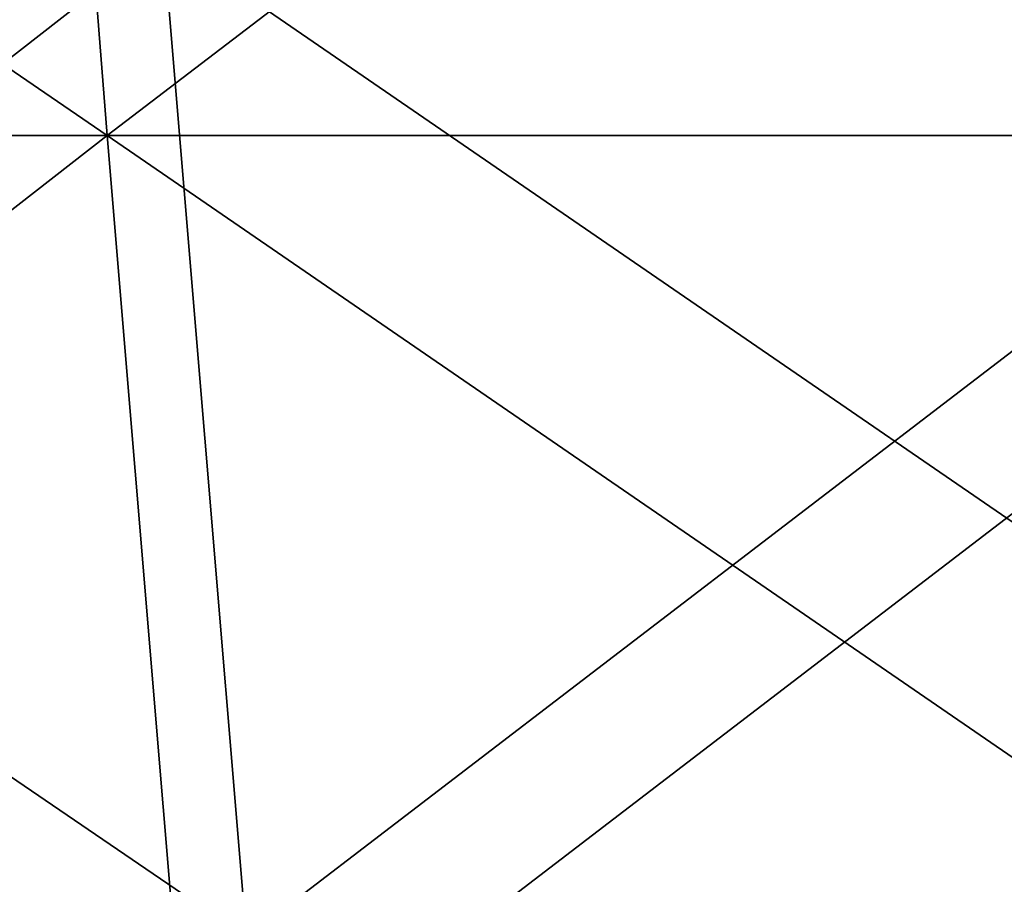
# Model space of a CAD drawing. Header units: millimetres. Extents: x -250 to 250, y -45 to 4150.
# Tile 488 of 656: x -34.33 to -29.58, y 4029.62 to 4033.79. Entities that reach past the tile are written whole.
import ezdxf

# ---------------------------------------------------------------- set-up
doc = ezdxf.new("R2010")
doc.units = ezdxf.units.MM
doc.header["$LTSCALE"] = 81.481481
for name, color, linetype in [('19', 7, 'CONTINUOUS'), ('20', 7, 'CONTINUOUS'), ('21', 7, 'CONTINUOUS'), ('22', 7, 'CONTINUOUS')]:
    doc.layers.add(name, color=color, linetype=linetype)

msp = doc.modelspace()

# ---------------------------------------------------------------- linework, layer by layer
at = {"layer": '19', "color": 251, "linetype": 'Continuous', "true_color": 0x504f50}
for points in [[(-34.2954, 4038.1448, -220.9349), (-40.6189, 4033.2334, -217.2917), (-41.0829, 4038.1448, -219.774), (-34.2954, 4038.1448, -220.9349)], [(-33.9081, 4033.2334, -218.4395), (-40.6189, 4033.2334, -217.2917), (-34.2954, 4038.1448, -220.9349), (-33.9081, 4033.2334, -218.4395)], [(-27.4755, 4038.1448, -221.8862), (-33.9081, 4033.2334, -218.4395), (-34.2954, 4038.1448, -220.9349), (-27.4755, 4038.1448, -221.8862)], [(-27.1651, 4033.2334, -219.3801), (-33.9081, 4033.2334, -218.4395), (-27.4755, 4038.1448, -221.8862), (-27.1651, 4033.2334, -219.3801)], [(-33.9081, 4033.2334, -218.4395), (-40.135, 4028.3791, -214.7034), (-40.6189, 4033.2334, -217.2917), (-33.9081, 4033.2334, -218.4395)], [(-33.5042, 4028.3791, -215.8375), (-40.135, 4028.3791, -214.7034), (-33.9081, 4033.2334, -218.4395), (-33.5042, 4028.3791, -215.8375)], [(-27.1651, 4033.2334, -219.3801), (-33.5042, 4028.3791, -215.8375), (-33.9081, 4033.2334, -218.4395), (-27.1651, 4033.2334, -219.3801)], [(-26.8416, 4028.3791, -216.7669), (-33.5042, 4028.3791, -215.8375), (-27.1651, 4033.2334, -219.3801), (-26.8416, 4028.3791, -216.7669)]]:
    msp.add_3dface(points, dxfattribs=at)
at = {"layer": '20', "color": 251, "linetype": 'Continuous', "true_color": 0x504f50}
for points in [[(-40.6189, 4033.2334, 217.2917), (-33.9081, 4033.2334, 218.4395), (-41.0829, 4038.1448, 219.774), (-40.6189, 4033.2334, 217.2917)], [(-41.0829, 4038.1448, 219.774), (-33.9081, 4033.2334, 218.4395), (-34.2954, 4038.1448, 220.9349), (-41.0829, 4038.1448, 219.774)], [(-33.9081, 4033.2334, 218.4395), (-27.1651, 4033.2334, 219.3801), (-34.2954, 4038.1448, 220.9349), (-33.9081, 4033.2334, 218.4395)], [(-34.2954, 4038.1448, 220.9349), (-27.1651, 4033.2334, 219.3801), (-27.4755, 4038.1448, 221.8862), (-34.2954, 4038.1448, 220.9349)], [(-40.135, 4028.3791, 214.7034), (-33.5042, 4028.3791, 215.8375), (-40.6189, 4033.2334, 217.2917), (-40.135, 4028.3791, 214.7034)], [(-40.6189, 4033.2334, 217.2917), (-33.5042, 4028.3791, 215.8375), (-33.9081, 4033.2334, 218.4395), (-40.6189, 4033.2334, 217.2917)], [(-33.5042, 4028.3791, 215.8375), (-26.8416, 4028.3791, 216.7669), (-33.9081, 4033.2334, 218.4395), (-33.5042, 4028.3791, 215.8375)], [(-33.9081, 4033.2334, 218.4395), (-26.8416, 4028.3791, 216.7669), (-27.1651, 4033.2334, 219.3801), (-33.9081, 4033.2334, 218.4395)]]:
    msp.add_3dface(points, dxfattribs=at)
at = {"layer": '21', "color": 155, "linetype": 'Continuous', "true_color": 0x4a708c}
for points in [[(-33.638, 4034.182, 216.6995), (-39.8155, 4029.367, 212.9939), (-40.2953, 4034.182, 215.5609), (-33.638, 4034.182, 216.6995)], [(-33.2374, 4029.367, 214.119), (-39.8155, 4029.367, 212.9939), (-33.638, 4034.182, 216.6995), (-33.2374, 4029.367, 214.119)], [(-26.9488, 4034.182, 217.6326), (-33.2374, 4029.367, 214.119), (-33.638, 4034.182, 216.6995), (-26.9488, 4034.182, 217.6326)], [(-26.6278, 4029.367, 215.041), (-33.2374, 4029.367, 214.119), (-26.9488, 4034.182, 217.6326), (-26.6278, 4029.367, 215.041)]]:
    msp.add_3dface(points, dxfattribs=at)
at = {"layer": '22', "color": 155, "linetype": 'Continuous', "true_color": 0x4a708c}
for points in [[(-39.8155, 4029.367, -212.9939), (-33.2374, 4029.367, -214.119), (-40.2953, 4034.182, -215.5609), (-39.8155, 4029.367, -212.9939)], [(-40.2953, 4034.182, -215.5609), (-33.2374, 4029.367, -214.119), (-33.638, 4034.182, -216.6995), (-40.2953, 4034.182, -215.5609)], [(-33.2374, 4029.367, -214.119), (-26.6278, 4029.367, -215.041), (-33.638, 4034.182, -216.6995), (-33.2374, 4029.367, -214.119)], [(-33.638, 4034.182, -216.6995), (-26.6278, 4029.367, -215.041), (-26.9488, 4034.182, -217.6326), (-33.638, 4034.182, -216.6995)]]:
    msp.add_3dface(points, dxfattribs=at)

doc.saveas('drawing.dxf')
